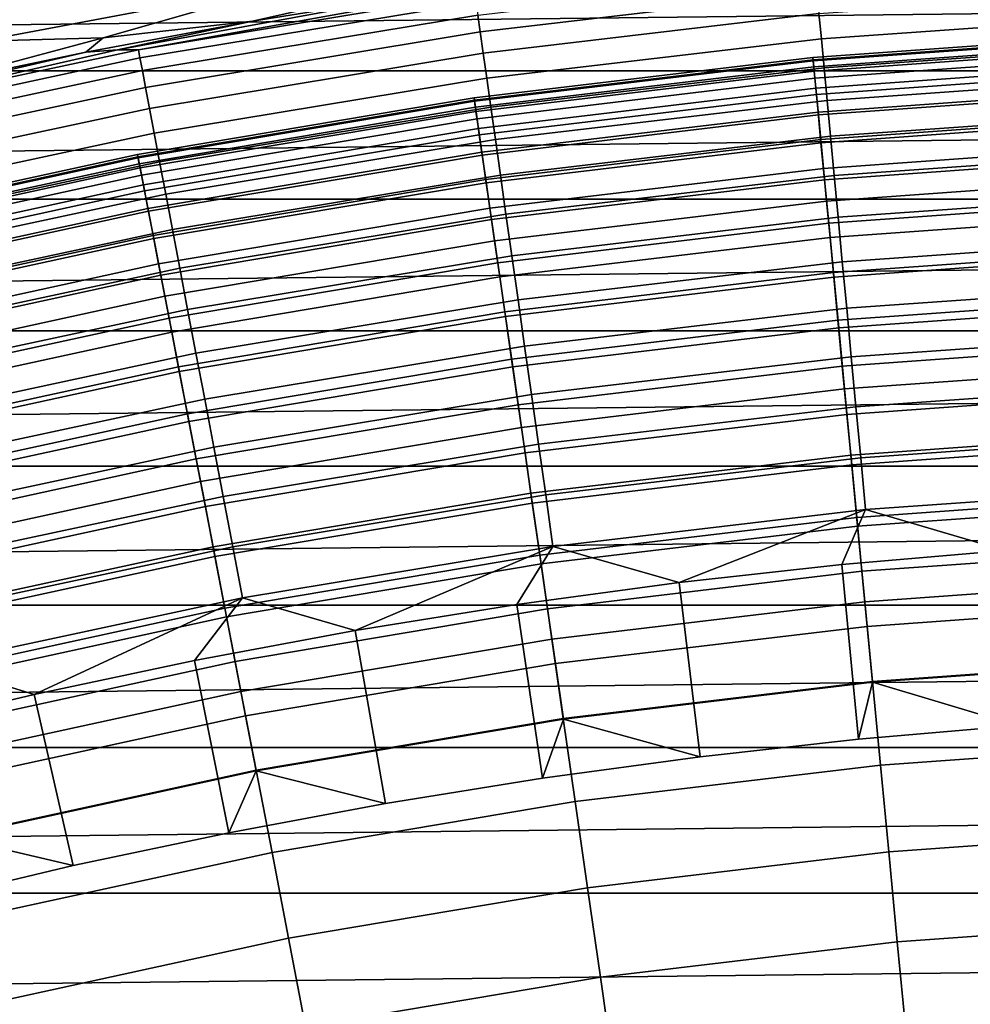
# Model space of a CAD drawing. Header units: metres. Extents: x -109 to 109, y -342 to 66.
# Tile 334 of 512: x -4.32 to -1.53, y 18.13 to 21.02. Entities that reach past the tile are written whole.
import ezdxf

# ---------------------------------------------------------------- set-up
doc = ezdxf.new("R2010")
doc.units = ezdxf.units.M
doc.layers.add('solid_K_24_62_16_000B91', color=7, linetype='CONTINUOUS')

msp = doc.modelspace()

# ---------------------------------------------------------------- linework, layer by layer
at = {"layer": 'solid_K_24_62_16_000B91'}
for points in [[(15.772186, 21.230328, 84.926178), (-15.772194, 21.230322, 84.926178), (-16.252853, 20.86578, 84.926178)], [(16.252846, 20.865786, 84.926178), (15.772186, 21.230328, 84.926178), (-16.252853, 20.86578, 84.926178)], [(-3.484861, 21.131218, -27.97349), (-4.43322, 20.952785, -27.97349), (-4.554361, 21.020069, -27.483545), (-3.606972, 21.20319, -27.483545)], [(-2.977805, 21.029167, -29.714186), (-1.988847, 21.14563, -29.714186), (-1.984151, 21.095697, -29.859468), (-2.970773, 20.979509, -29.859468)], [(-4.075424, 20.962568, -28.468019), (-4.43322, 20.952785, -27.97349), (-3.484861, 21.131218, -27.97349)], [(-3.484861, 21.131218, -27.97349), (-3.150203, 21.121424, -28.468019), (-3.637523, 21.011015, -28.956398), (-4.075424, 20.962568, -28.468019)], [(-3.150203, 21.121424, -28.468019), (-3.147599, 21.089972, -28.956398), (-3.637523, 21.011015, -28.956398)], [(-3.971833, 20.927687, -29.41346), (-4.033476, 20.927713, -29.262819), (-3.147599, 21.089972, -28.956398), (-3.033129, 21.095928, -29.262819)], [(-3.637523, 21.011015, -28.956398), (-3.147599, 21.089972, -28.956398), (-4.033476, 20.927713, -29.262819)], [(-3.971833, 20.927687, -29.41346), (-3.033129, 21.095928, -29.262819), (-2.98654, 21.090855, -29.41346)], [(-3.971833, 20.927687, -29.41346), (-2.98654, 21.090855, -29.41346), (-2.983073, 21.066372, -29.565153), (-3.967223, 20.903395, -29.565153)], [(-2.970773, 20.979509, -29.859468), (-1.984151, 21.095697, -29.859468), (-1.978311, 21.033607, -29.999943), (-2.96203, 20.917763, -29.999943)], [(-1.978311, 21.033607, -29.999943), (-0.990244, 21.103218, -29.999943), (-0.98677, 21.029179, -30.134586), (-1.97137, 20.959814, -30.134586)], [(-3.967223, 20.903395, -29.565153), (-2.983073, 21.066372, -29.565153), (-2.977805, 21.029167, -29.714186), (-3.960217, 20.866478, -29.714186)], [(-3.960217, 20.866478, -29.714186), (-2.977805, 21.029167, -29.714186), (-2.970773, 20.979509, -29.859468), (-3.950865, 20.817205, -29.859468)], [(-2.96203, 20.917763, -29.999943), (-1.978311, 21.033607, -29.999943), (-1.97137, 20.959814, -30.134586), (-2.951638, 20.844374, -30.134586)], [(-1.97137, 20.959814, -30.134586), (-0.98677, 21.029179, -30.134586), (-0.98277, 20.943937, -30.262415), (-1.963379, 20.874853, -30.262415)], [(-4.125477, 20.920677, -28.956398), (-3.637523, 21.011015, -28.956398), (-4.033476, 20.927713, -29.262819)], [(-4.075424, 20.962568, -28.468019), (-3.637523, 21.011015, -28.956398), (-4.125477, 20.920677, -28.956398)], [(-4.43322, 20.952785, -27.97349), (-4.075424, 20.962568, -28.468019), (-4.611197, 20.81901, -28.956398), (-4.992769, 20.763203, -28.468019)], [(-4.075424, 20.962568, -28.468019), (-4.125477, 20.920677, -28.956398), (-4.611197, 20.81901, -28.956398)], [(-3.950865, 20.817205, -29.859468), (-2.970773, 20.979509, -29.859468), (-2.96203, 20.917763, -29.999943), (-3.939237, 20.755934, -29.999943)], [(-1.996177, 20.904911, -33), (-0.99922, 20.976213, -33), (-0.99922, 20.976213, -63), (-1.996177, 20.904911, -63)], [(-0.998755, 20.966436, -63.279659), (-1.995247, 20.895166, -63.279659), (-1.996177, 20.904911, -63), (-0.99922, 20.976213, -63)], [(-1.995528, 20.898109, -32.834843), (-0.998895, 20.969391, -32.834843), (-0.99922, 20.976213, -33), (-1.996177, 20.904911, -33)], [(-1.993581, 20.877729, -32.670647), (-0.997921, 20.94894, -32.670647), (-0.998895, 20.969391, -32.834843), (-1.995528, 20.898109, -32.834843)], [(-1.995247, 20.895166, -63.279659), (-0.998755, 20.966436, -63.279659), (-0.99732, 20.936314, -63.563889), (-1.99238, 20.865145, -63.563889)], [(-2.951638, 20.844374, -30.134586), (-1.97137, 20.959814, -30.134586), (-1.963379, 20.874853, -30.262415), (-2.939673, 20.75988, -30.262415)], [(-1.990352, 20.843906, -32.508709), (-0.996304, 20.915003, -32.508709), (-0.997921, 20.94894, -32.670647), (-1.993581, 20.877729, -32.670647)], [(-1.99238, 20.865145, -63.563889), (-0.99732, 20.936314, -63.563889), (-0.994922, 20.885994, -63.845238), (-1.987591, 20.814997, -63.845238)], [(-1.963379, 20.874853, -30.262415), (-0.98277, 20.943937, -30.262415), (-0.978273, 20.848112, -30.382496), (-1.954396, 20.779345, -30.382496)], [(-4.948396, 20.718515, -29.41346), (-5.024686, 20.71209, -29.262819), (-4.125477, 20.920677, -28.956398), (-4.033476, 20.927713, -29.262819)], [(-4.611197, 20.81901, -28.956398), (-4.125477, 20.920677, -28.956398), (-5.024686, 20.71209, -29.262819)], [(-4.948396, 20.718515, -29.41346), (-4.033476, 20.927713, -29.262819), (-3.971833, 20.927687, -29.41346)], [(-4.948396, 20.718515, -29.41346), (-3.971833, 20.927687, -29.41346), (-3.967223, 20.903395, -29.565153), (-4.942652, 20.694468, -29.565153)], [(-4.942652, 20.694468, -29.565153), (-3.967223, 20.903395, -29.565153), (-3.960217, 20.866478, -29.714186), (-4.933923, 20.657919, -29.714186)], [(-3.939237, 20.755934, -29.999943), (-2.96203, 20.917763, -29.999943), (-2.951638, 20.844374, -30.134586), (-3.925416, 20.683113, -30.134586)], [(-2.988612, 20.786251, -33), (-1.996177, 20.904911, -33), (-1.996177, 20.904911, -63), (-2.988611, 20.786251, -63)], [(-2.987639, 20.77949, -32.834843), (-1.995528, 20.898109, -32.834843), (-1.996177, 20.904911, -33), (-2.988612, 20.786251, -33)], [(-1.995247, 20.895166, -63.279659), (-2.987219, 20.776562, -63.279659), (-2.988611, 20.786251, -63), (-1.996177, 20.904911, -63)], [(-1.985861, 20.796875, -32.350132), (-0.994056, 20.867811, -32.350132), (-0.996304, 20.915003, -32.508709), (-1.990352, 20.843906, -32.508709)], [(-2.984726, 20.759224, -32.670647), (-1.993581, 20.877729, -32.670647), (-1.995528, 20.898109, -32.834843), (-2.987639, 20.77949, -32.834843)], [(-2.987219, 20.776562, -63.279659), (-1.995247, 20.895166, -63.279659), (-1.99238, 20.865145, -63.563889), (-2.982927, 20.746712, -63.563889)], [(-2.97989, 20.725594, -32.508709), (-1.990352, 20.843906, -32.508709), (-1.993581, 20.877729, -32.670647), (-2.984726, 20.759224, -32.670647)], [(-2.939673, 20.75988, -30.262415), (-1.963379, 20.874853, -30.262415), (-1.954396, 20.779345, -30.382496), (-2.926223, 20.664898, -30.382496)], [(-1.987591, 20.814997, -63.845238), (-0.994922, 20.885994, -63.845238), (-0.991576, 20.815733, -64.122269), (-1.980905, 20.744974, -64.122269)], [(16.252846, 20.865786, 84.926178), (-16.252853, 20.86578, 84.926178), (-16.725183, 20.490314, 84.926178)], [(16.725176, 20.490322, 84.926178), (16.252846, 20.865786, 84.926178), (-16.725183, 20.490314, 84.926178)], [(-4.933923, 20.657919, -29.714186), (-3.960217, 20.866478, -29.714186), (-3.950865, 20.817205, -29.859468), (-4.922272, 20.609138, -29.859468)], [(-2.982927, 20.746712, -63.563889), (-1.99238, 20.865145, -63.563889), (-1.987591, 20.814997, -63.845238), (-2.975757, 20.696846, -63.845238)], [(-1.980139, 20.736956, -32.196003), (-0.991192, 20.807686, -32.196003), (-0.994056, 20.867811, -32.350132), (-1.985861, 20.796875, -32.350132)], [(-1.954396, 20.779345, -30.382496), (-0.978273, 20.848112, -30.382496), (-0.973313, 20.742403, -30.493958), (-1.944487, 20.673985, -30.493958)], [(-4.922272, 20.609138, -29.859468), (-3.950865, 20.817205, -29.859468), (-3.939237, 20.755934, -29.999943), (-4.907785, 20.548481, -29.999943)], [(-3.925416, 20.683113, -30.134586), (-2.951638, 20.844374, -30.134586), (-2.939673, 20.75988, -30.262415), (-3.909505, 20.599274, -30.262415)], [(-2.973167, 20.678829, -32.350132), (-1.985861, 20.796875, -32.350132), (-1.990352, 20.843906, -32.508709), (-2.97989, 20.725594, -32.508709)], [(-2.975757, 20.696846, -63.845238), (-1.987591, 20.814997, -63.845238), (-1.980905, 20.744974, -64.122269), (-2.965747, 20.627222, -64.122269)], [(-2.9646, 20.619249, -32.196003), (-1.980139, 20.736956, -32.196003), (-1.985861, 20.796875, -32.350132), (-2.973167, 20.678829, -32.350132)], [(-1.980905, 20.744974, -64.122269), (-0.991576, 20.815733, -64.122269), (-0.987296, 20.725891, -64.393578), (-1.972355, 20.655439, -64.393578)], [(-1.973226, 20.664558, -32.047379), (-0.987732, 20.735041, -32.047379), (-0.991192, 20.807686, -32.196003), (-1.980139, 20.736956, -32.196003)], [(-3.974277, 20.620502, -33), (-2.988612, 20.786251, -33), (-2.988611, 20.786251, -63), (-3.974276, 20.620502, -63)], [(-3.972983, 20.613794, -32.834843), (-2.987639, 20.77949, -32.834843), (-2.988612, 20.786251, -33), (-3.974277, 20.620502, -33)], [(-2.987219, 20.776562, -63.279659), (-3.972424, 20.610891, -63.279659), (-3.974276, 20.620502, -63), (-2.988611, 20.786251, -63)], [(-3.969109, 20.593691, -32.670647), (-2.984726, 20.759224, -32.670647), (-2.987639, 20.77949, -32.834843), (-3.972983, 20.613794, -32.834843)], [(-3.972424, 20.610891, -63.279659), (-2.987219, 20.776562, -63.279659), (-2.982927, 20.746712, -63.563889), (-3.966716, 20.58128, -63.563889)], [(-3.909505, 20.599274, -30.262415), (-2.939673, 20.75988, -30.262415), (-2.926223, 20.664898, -30.382496), (-3.891617, 20.505026, -30.382496)], [(-2.926223, 20.664898, -30.382496), (-1.954396, 20.779345, -30.382496), (-1.944487, 20.673985, -30.493958), (-2.911386, 20.56012, -30.493958)], [(-4.907785, 20.548481, -29.999943), (-3.939237, 20.755934, -29.999943), (-3.925416, 20.683113, -30.134586), (-4.890566, 20.476387, -30.134586)], [(-3.962679, 20.560329, -32.508709), (-2.97989, 20.725594, -32.508709), (-2.984726, 20.759224, -32.670647), (-3.969109, 20.593691, -32.670647)], [(-3.966716, 20.58128, -63.563889), (-2.982927, 20.746712, -63.563889), (-2.975757, 20.696846, -63.845238), (-3.957182, 20.531813, -63.845238)], [(-2.965747, 20.627222, -64.122269), (-1.980905, 20.744974, -64.122269), (-1.972355, 20.655439, -64.393578), (-2.952947, 20.538195, -64.393578)], [(-2.95425, 20.547262, -32.047379), (-1.973226, 20.664558, -32.047379), (-1.980139, 20.736956, -32.196003), (-2.9646, 20.619249, -32.196003)], [(-1.965169, 20.580177, -31.905273), (-0.983699, 20.650373, -31.905273), (-0.987732, 20.735041, -32.047379), (-1.973226, 20.664558, -32.047379)], [(-1.944487, 20.673985, -30.493958), (-0.973313, 20.742403, -30.493958), (-0.967925, 20.627583, -30.595985), (-1.933723, 20.559542, -30.595985)], [(-3.953737, 20.513937, -32.350132), (-2.973167, 20.678829, -32.350132), (-2.97989, 20.725594, -32.508709), (-3.962679, 20.560329, -32.508709)], [(-1.972355, 20.655439, -64.393578), (-0.987296, 20.725891, -64.393578), (-0.982105, 20.616926, -64.657761), (-1.961986, 20.546844, -64.657761)], [(-4.890566, 20.476387, -30.134586), (-3.925416, 20.683113, -30.134586), (-3.909505, 20.599274, -30.262415), (-4.870742, 20.393387, -30.262415)], [(-3.957182, 20.531813, -63.845238), (-2.975757, 20.696846, -63.845238), (-2.965747, 20.627222, -64.122269), (-3.943871, 20.462744, -64.122269)], [(-3.942346, 20.454832, -32.196003), (-2.9646, 20.619249, -32.196003), (-2.973167, 20.678829, -32.350132), (-3.953737, 20.513937, -32.350132)], [(-2.911386, 20.56012, -30.493958), (-1.944487, 20.673985, -30.493958), (-1.933723, 20.559542, -30.595985), (-2.89527, 20.446306, -30.595985)], [(-3.891617, 20.505026, -30.382496), (-2.926223, 20.664898, -30.382496), (-2.911386, 20.56012, -30.493958), (-3.871885, 20.401058, -30.493958)], [(-2.942187, 20.46336, -31.905273), (-1.965169, 20.580177, -31.905273), (-1.973226, 20.664558, -32.047379), (-2.95425, 20.547262, -32.047379)], [(-2.952947, 20.538195, -64.393578), (-1.972355, 20.655439, -64.393578), (-1.961986, 20.546844, -64.657761), (-2.937422, 20.430218, -64.657761)], [(-1.956022, 20.484392, -31.770662), (-0.97912, 20.554262, -31.770662), (-0.983699, 20.650373, -31.905273), (-1.965169, 20.580177, -31.905273)], [(-4.950938, 20.408043, -33), (-3.974277, 20.620502, -33), (-3.974276, 20.620502, -63), (-4.950937, 20.408043, -63)], [(-4.949327, 20.401405, -32.834843), (-3.972983, 20.613794, -32.834843), (-3.974277, 20.620502, -33), (-4.950938, 20.408043, -33)], [(-3.972424, 20.610891, -63.279659), (-4.94863, 20.398531, -63.279659), (-4.950937, 20.408043, -63), (-3.974276, 20.620502, -63)], [(-3.943871, 20.462744, -64.122269), (-2.965747, 20.627222, -64.122269), (-2.952947, 20.538195, -64.393578), (-3.926848, 20.374424, -64.393578)], [(-3.928582, 20.383419, -32.047379), (-2.95425, 20.547262, -32.047379), (-2.9646, 20.619249, -32.196003), (-3.942346, 20.454832, -32.196003)], [(-1.961986, 20.546844, -64.657761), (-0.982105, 20.616926, -64.657761), (-0.97603, 20.489397, -64.913483), (-1.949849, 20.419748, -64.913483)], [(-1.933723, 20.559542, -30.595985), (-0.967925, 20.627583, -30.595985), (-0.962149, 20.504486, -30.687834), (-1.922183, 20.436852, -30.687834)], [(-4.9445, 20.381508, -32.670647), (-3.969109, 20.593691, -32.670647), (-3.972983, 20.613794, -32.834843), (-4.949327, 20.401405, -32.834843)], [(-4.94863, 20.398531, -63.279659), (-3.972424, 20.610891, -63.279659), (-3.966716, 20.58128, -63.563889), (-4.94152, 20.369223, -63.563889)], [(-4.93649, 20.34849, -32.508709), (-3.962679, 20.560329, -32.508709), (-3.969109, 20.593691, -32.670647), (-4.9445, 20.381508, -32.670647)], [(-4.870742, 20.393387, -30.262415), (-3.909505, 20.599274, -30.262415), (-3.891617, 20.505026, -30.382496), (-4.848457, 20.300079, -30.382496)], [(-4.94152, 20.369223, -63.563889), (-3.966716, 20.58128, -63.563889), (-3.957182, 20.531813, -63.845238), (-4.929643, 20.320267, -63.845238)], [(-4.925352, 20.302576, -32.350132), (-3.953737, 20.513937, -32.350132), (-3.962679, 20.560329, -32.508709), (-4.93649, 20.34849, -32.508709)], [(-3.871885, 20.401058, -30.493958), (-2.911386, 20.56012, -30.493958), (-2.89527, 20.446306, -30.595985), (-3.850452, 20.288126, -30.595985)], [(-2.928493, 20.36812, -31.770662), (-1.956022, 20.484392, -31.770662), (-1.965169, 20.580177, -31.905273), (-2.942187, 20.46336, -31.905273)], [(-2.89527, 20.446306, -30.595985), (-1.933723, 20.559542, -30.595985), (-1.922183, 20.436852, -30.687834), (-2.877992, 20.324291, -30.687834)], [(-4.929643, 20.320267, -63.845238), (-3.957182, 20.531813, -63.845238), (-3.943871, 20.462744, -64.122269), (-4.91306, 20.251909, -64.122269)], [(-3.91254, 20.300188, -31.905273), (-2.942187, 20.46336, -31.905273), (-2.95425, 20.547262, -32.047379), (-3.928582, 20.383419, -32.047379)], [(-3.926848, 20.374424, -64.393578), (-2.952947, 20.538195, -64.393578), (-2.937422, 20.430218, -64.657761), (-3.906204, 20.267309, -64.657761)], [(-2.937422, 20.430218, -64.657761), (-1.961986, 20.546844, -64.657761), (-1.949849, 20.419748, -64.913483), (-2.919252, 20.303841, -64.913483)], [(-1.94585, 20.377859, -31.644464), (-0.974028, 20.447365, -31.644464), (-0.97912, 20.554262, -31.770662), (-1.956022, 20.484392, -31.770662)], [(-4.91116, 20.24408, -32.196003), (-3.942346, 20.454832, -32.196003), (-3.953737, 20.513937, -32.350132), (-4.925352, 20.302576, -32.350132)], [(-4.848457, 20.300079, -30.382496), (-3.891617, 20.505026, -30.382496), (-3.871885, 20.401058, -30.493958), (-4.823874, 20.197151, -30.493958)], [(-1.922183, 20.436852, -30.687834), (-0.962149, 20.504486, -30.687834), (-0.956027, 20.374012, -30.768835), (-1.909952, 20.306807, -30.768835)], [(16.725176, 20.490322, 84.926178), (-16.725183, 20.490314, 84.926178), (-17.188755, 20.104267, 84.926178)], [(17.188747, 20.104275, 84.926178), (16.725176, 20.490322, 84.926178), (-17.188755, 20.104267, 84.926178)], [(-2.913263, 20.262192, -31.644464), (-1.94585, 20.377859, -31.644464), (-1.956022, 20.484392, -31.770662), (-2.928493, 20.36812, -31.770662)], [(-1.949849, 20.419748, -64.913483), (-0.97603, 20.489397, -64.913483), (-0.969102, 20.34395, -65.159439), (-1.936008, 20.274797, -65.159439)], [(-4.91306, 20.251909, -64.122269), (-3.943871, 20.462744, -64.122269), (-3.926848, 20.374424, -64.393578), (-4.891855, 20.164501, -64.393578)], [(-4.894014, 20.173403, -32.047379), (-3.928582, 20.383419, -32.047379), (-3.942346, 20.454832, -32.196003), (-4.91116, 20.24408, -32.196003)], [(-3.894331, 20.205706, -31.770662), (-2.928493, 20.36812, -31.770662), (-2.942187, 20.46336, -31.905273), (-3.91254, 20.300188, -31.905273)], [(-3.850452, 20.288126, -30.595985), (-2.89527, 20.446306, -30.595985), (-2.877992, 20.324291, -30.687834), (-3.827474, 20.167055, -30.687834)], [(-1.93472, 20.261307, -31.527544), (-0.968457, 20.330414, -31.527544), (-0.974028, 20.447365, -31.644464), (-1.94585, 20.377859, -31.644464)], [(-3.906204, 20.267309, -64.657761), (-2.937422, 20.430218, -64.657761), (-2.919252, 20.303841, -64.913483), (-3.882041, 20.141941, -64.913483)], [(-2.919252, 20.303841, -64.913483), (-1.949849, 20.419748, -64.913483), (-1.936008, 20.274797, -65.159439), (-2.898529, 20.159714, -65.159439)], [(-2.877992, 20.324291, -30.687834), (-1.922183, 20.436852, -30.687834), (-1.909952, 20.306807, -30.768835), (-2.859679, 20.194963, -30.768835)], [(-4.823874, 20.197151, -30.493958), (-3.871885, 20.401058, -30.493958), (-3.850452, 20.288126, -30.595985), (-4.797171, 20.085348, -30.595985)], [(-4.874031, 20.091028, -31.905273), (-3.91254, 20.300188, -31.905273), (-3.928582, 20.383419, -32.047379), (-4.894014, 20.173403, -32.047379)], [(-4.891855, 20.164501, -64.393578), (-3.926848, 20.374424, -64.393578), (-3.906204, 20.267309, -64.657761), (-4.866137, 20.058487, -64.657761)], [(-3.874077, 20.100622, -31.644464), (-2.913263, 20.262192, -31.644464), (-2.928493, 20.36812, -31.770662), (-3.894331, 20.205706, -31.770662)], [(-2.8966, 20.146299, -31.527544), (-1.93472, 20.261307, -31.527544), (-1.94585, 20.377859, -31.644464), (-2.913263, 20.262192, -31.644464)], [(-1.909952, 20.306807, -30.768835), (-0.956027, 20.374012, -30.768835), (-0.949603, 20.23711, -30.8384), (-1.897118, 20.170357, -30.8384)], [(-1.936008, 20.274797, -65.159439), (-0.969102, 20.34395, -65.159439), (-0.961355, 20.181334, -65.394363), (-1.920533, 20.112732, -65.394363)], [(-1.92271, 20.13553, -31.420704), (-0.962445, 20.20421, -31.420704), (-0.968457, 20.330414, -31.527544), (-1.93472, 20.261307, -31.527544)], [(-4.851346, 19.99752, -31.770662), (-3.894331, 20.205706, -31.770662), (-3.91254, 20.300188, -31.905273), (-4.874031, 20.091028, -31.905273)], [(-3.882041, 20.141941, -64.913483), (-2.919252, 20.303841, -64.913483), (-2.898529, 20.159714, -65.159439), (-3.854484, 19.99896, -65.159439)], [(-3.827474, 20.167055, -30.687834), (-2.877992, 20.324291, -30.687834), (-2.859679, 20.194963, -30.768835), (-3.803119, 20.038729, -30.768835)], [(-2.859679, 20.194963, -30.768835), (-1.909952, 20.306807, -30.768835), (-1.897118, 20.170357, -30.8384), (-2.840463, 20.059265, -30.8384)], [(-4.797171, 20.085348, -30.595985), (-3.850452, 20.288126, -30.595985), (-3.827474, 20.167055, -30.687834), (-4.768543, 19.965487, -30.687834)], [(-2.898529, 20.159714, -65.159439), (-1.936008, 20.274797, -65.159439), (-1.920533, 20.112732, -65.394363), (-2.87536, 19.998568, -65.394363)], [(-4.866137, 20.058487, -64.657761), (-3.906204, 20.267309, -64.657761), (-3.882041, 20.141941, -64.913483), (-4.836036, 19.934412, -64.913483)], [(-3.851919, 19.985655, -31.527544), (-2.8966, 20.146299, -31.527544), (-2.913263, 20.262192, -31.644464), (-3.874077, 20.100622, -31.644464)], [(-2.878619, 20.021236, -31.420704), (-1.92271, 20.13553, -31.420704), (-1.93472, 20.261307, -31.527544), (-2.8966, 20.146299, -31.527544)], [(-1.897118, 20.170357, -30.8384), (-0.949603, 20.23711, -30.8384), (-0.942924, 20.09478, -30.896017), (-1.883776, 20.028496, -30.896017)], [(-4.826116, 19.893518, -31.644464), (-3.874077, 20.100622, -31.644464), (-3.894331, 20.205706, -31.770662), (-4.851346, 19.99752, -31.770662)], [(-3.803119, 20.038729, -30.768835), (-2.859679, 20.194963, -30.768835), (-2.840463, 20.059265, -30.8384), (-3.777565, 19.904079, -30.8384)], [(-1.909901, 20.001394, -31.324673), (-0.956034, 20.069616, -31.324673), (-0.962445, 20.20421, -31.420704), (-1.92271, 20.13553, -31.420704)], [(-4.768543, 19.965487, -30.687834), (-3.827474, 20.167055, -30.687834), (-3.803119, 20.038729, -30.768835), (-4.7382, 19.838442, -30.768835)], [(-3.854484, 19.99896, -65.159439), (-2.898529, 20.159714, -65.159439), (-2.87536, 19.998568, -65.394363), (-3.823673, 19.839102, -65.394363)], [(-2.840463, 20.059265, -30.8384), (-1.897118, 20.170357, -30.8384), (-1.883776, 20.028496, -30.896017), (-2.820486, 19.918186, -30.896017)], [(-1.920533, 20.112732, -65.394363), (-0.961355, 20.181334, -65.394363), (-0.95283, 20.002373, -65.617065), (-1.903502, 19.93438, -65.617065)], [(-4.836036, 19.934412, -64.913483), (-3.882041, 20.141941, -64.913483), (-3.854484, 19.99896, -65.159439), (-4.801707, 19.792906, -65.159439)], [(-3.828008, 19.861589, -31.420704), (-2.878619, 20.021236, -31.420704), (-2.8966, 20.146299, -31.527544), (-3.851919, 19.985655, -31.527544)], [(-2.859443, 19.887861, -31.324673), (-1.909901, 20.001394, -31.324673), (-1.92271, 20.13553, -31.420704), (-2.878619, 20.021236, -31.420704)], [(17.188747, 20.104275, 84.926178), (-17.188755, 20.104267, 84.926178), (-17.643496, 19.707703, 84.926178)], [(17.643488, 19.707708, 84.926178), (17.188747, 20.104275, 84.926178), (-17.643496, 19.707703, 84.926178)], [(-4.798512, 19.779736, -31.527544), (-3.851919, 19.985655, -31.527544), (-3.874077, 20.100622, -31.644464), (-4.826116, 19.893518, -31.644464)], [(-2.87536, 19.998568, -65.394363), (-1.920533, 20.112732, -65.394363), (-1.903502, 19.93438, -65.617065), (-2.849862, 19.821228, -65.617065)], [(-1.896382, 19.859814, -31.240108), (-0.949266, 19.927553, -31.240108), (-0.956034, 20.069616, -31.324673), (-1.909901, 20.001394, -31.324673)], [(-1.883776, 20.028496, -30.896017), (-0.942924, 20.09478, -30.896017), (-0.936039, 19.948057, -30.941269), (-1.870021, 19.882257, -30.941269)], [(-4.7382, 19.838442, -30.768835), (-3.803119, 20.038729, -30.768835), (-3.777565, 19.904079, -30.8384), (-4.706362, 19.705139, -30.8384)], [(-3.777565, 19.904079, -30.8384), (-2.840463, 20.059265, -30.8384), (-2.820486, 19.918186, -30.896017), (-3.750996, 19.764091, -30.896017)], [(-3.802507, 19.729279, -31.324673), (-2.859443, 19.887861, -31.324673), (-2.878619, 20.021236, -31.420704), (-3.828008, 19.861589, -31.420704)], [(-2.820486, 19.918186, -30.896017), (-1.883776, 20.028496, -30.896017), (-1.870021, 19.882257, -30.941269), (-2.799892, 19.772753, -30.941269)], [(-4.801707, 19.792906, -65.159439), (-3.854484, 19.99896, -65.159439), (-3.823673, 19.839102, -65.394363), (-4.763325, 19.634693, -65.394363)], [(-4.768724, 19.65695, -31.420704), (-3.828008, 19.861589, -31.420704), (-3.851919, 19.985655, -31.527544), (-4.798512, 19.779736, -31.527544)], [(-3.823673, 19.839102, -65.394363), (-2.87536, 19.998568, -65.394363), (-2.849862, 19.821228, -65.617065), (-3.789767, 19.663176, -65.617065)], [(-2.839202, 19.747086, -31.240108), (-1.896382, 19.859814, -31.240108), (-1.909901, 20.001394, -31.324673), (-2.859443, 19.887861, -31.324673)], [(-1.903502, 19.93438, -65.617065), (-0.95283, 20.002373, -65.617065), (-0.943571, 19.807985, -65.826408), (-1.885004, 19.740652, -65.826408)], [(-2.849862, 19.821228, -65.617065), (-1.903502, 19.93438, -65.617065), (-1.885004, 19.740652, -65.826408), (-2.822167, 19.628601, -65.826408)], [(-1.882245, 19.71176, -31.167591), (-0.94219, 19.778994, -31.167591), (-0.949266, 19.927553, -31.240108), (-1.896382, 19.859814, -31.240108)], [(-1.870021, 19.882257, -30.941269), (-0.936039, 19.948057, -30.941269), (-0.928999, 19.798016, -30.973827), (-1.855955, 19.73271, -30.973827)], [(-4.706362, 19.705139, -30.8384), (-3.777565, 19.904079, -30.8384), (-3.750996, 19.764091, -30.896017), (-4.673261, 19.566551, -30.896017)], [(-3.750996, 19.764091, -30.896017), (-2.820486, 19.918186, -30.896017), (-2.799892, 19.772753, -30.941269), (-3.723608, 19.619783, -30.941269)], [(-3.775591, 19.589624, -31.240108), (-2.839202, 19.747086, -31.240108), (-2.859443, 19.887861, -31.324673), (-3.802507, 19.729279, -31.324673)], [(-2.799892, 19.772753, -30.941269), (-1.870021, 19.882257, -30.941269), (-1.855955, 19.73271, -30.973827), (-2.778832, 19.624029, -30.973827)], [(-4.736957, 19.526001, -31.324673), (-3.802507, 19.729279, -31.324673), (-3.828008, 19.861589, -31.420704), (-4.768724, 19.65695, -31.420704)], [(-4.763325, 19.634693, -65.394363), (-3.823673, 19.839102, -65.394363), (-3.789767, 19.663176, -65.617065), (-4.721086, 19.460579, -65.617065)], [(-2.818036, 19.599873, -31.167591), (-1.882245, 19.71176, -31.167591), (-1.896382, 19.859814, -31.240108), (-2.839202, 19.747086, -31.240108)], [(-3.789767, 19.663176, -65.617065), (-2.849862, 19.821228, -65.617065), (-2.822167, 19.628601, -65.826408), (-3.752937, 19.472084, -65.826408)], [(-1.885004, 19.740652, -65.826408), (-0.943571, 19.807985, -65.826408), (-0.933623, 19.599161, -66.021317), (-1.865131, 19.532537, -66.021317)], [(-1.867586, 19.558245, -31.107615), (-0.934852, 19.624956, -31.107615), (-0.94219, 19.778994, -31.167591), (-1.882245, 19.71176, -31.167591)], [(-1.855955, 19.73271, -30.973827), (-0.928999, 19.798016, -30.973827), (-0.921854, 19.645744, -30.993452), (-1.841681, 19.580942, -30.993452)], [(-4.673261, 19.566551, -30.896017), (-3.750996, 19.764091, -30.896017), (-3.723608, 19.619783, -30.941269), (-4.63914, 19.423685, -30.941269)], [(-3.723608, 19.619783, -30.941269), (-2.799892, 19.772753, -30.941269), (-2.778832, 19.624029, -30.973827), (-3.695601, 19.47221, -30.973827)], [(-4.703426, 19.387785, -31.240108), (-3.775591, 19.589624, -31.240108), (-3.802507, 19.729279, -31.324673), (-4.736957, 19.526001, -31.324673)], [(-3.747444, 19.443584, -31.167591), (-2.818036, 19.599873, -31.167591), (-2.839202, 19.747086, -31.240108), (-3.775591, 19.589624, -31.240108)], [(-2.822167, 19.628601, -65.826408), (-1.885004, 19.740652, -65.826408), (-1.865131, 19.532537, -66.021317), (-2.792414, 19.421667, -66.021317)], [(-2.778832, 19.624029, -30.973827), (-1.855955, 19.73271, -30.973827), (-1.841681, 19.580942, -30.993452), (-2.75746, 19.473097, -30.993452)], [(17.643488, 19.707708, 84.926178), (-17.643496, 19.707703, 84.926178), (-18.089027, 19.30094, 84.926178)], [(18.08902, 19.300947, 84.926178), (17.643488, 19.707708, 84.926178), (-18.089027, 19.30094, 84.926178)], [(-2.796089, 19.447229, -31.107615), (-1.867586, 19.558245, -31.107615), (-1.882245, 19.71176, -31.167591), (-2.818036, 19.599873, -31.167591)], [(-4.721086, 19.460579, -65.617065), (-3.789767, 19.663176, -65.617065), (-3.752937, 19.472084, -65.826408), (-4.675205, 19.271458, -65.826408)], [(-1.841681, 19.580942, -30.993452), (-0.921854, 19.645744, -30.993452), (-1.433879, 19.461203, -31)], [(-4.63914, 19.423685, -30.941269), (-3.723608, 19.619783, -30.941269), (-3.695601, 19.47221, -30.973827), (-4.604246, 19.277586, -30.973827)], [(-3.752937, 19.472084, -65.826408), (-2.822167, 19.628601, -65.826408), (-2.792414, 19.421667, -66.021317), (-3.713372, 19.266802, -66.021317)], [(-3.695601, 19.47221, -30.973827), (-2.778832, 19.624029, -30.973827), (-2.75746, 19.473097, -30.993452), (-3.667177, 19.322445, -30.993452)], [(-1.852506, 19.40032, -31.060593), (-0.927303, 19.466492, -31.060593), (-0.934852, 19.624956, -31.107615), (-1.867586, 19.558245, -31.107615)], [(-4.668362, 19.243252, -31.167591), (-3.747444, 19.443584, -31.167591), (-3.775591, 19.589624, -31.240108), (-4.703426, 19.387785, -31.240108)], [(-3.718259, 19.292158, -31.107615), (-2.796089, 19.447229, -31.107615), (-2.818036, 19.599873, -31.167591), (-3.747444, 19.443584, -31.167591)], [(-2.75746, 19.473097, -30.993452), (-1.841681, 19.580942, -30.993452), (-2.387722, 19.367325, -31)], [(-1.841681, 19.580942, -30.993452), (-1.911202, 19.420139, -31), (-2.387722, 19.367325, -31)], [(-1.841681, 19.580942, -30.993452), (-1.433879, 19.461203, -31), (-1.911202, 19.420139, -31)], [(-1.865131, 19.532537, -66.021317), (-0.933623, 19.599161, -66.021317), (-0.923039, 19.376966, -66.200798), (-1.843986, 19.3111, -66.200798)], [(-2.773512, 19.290201, -31.060593), (-1.852506, 19.40032, -31.060593), (-1.867586, 19.558245, -31.107615), (-2.796089, 19.447229, -31.107615)], [(-2.792414, 19.421667, -66.021317), (-1.865131, 19.532537, -66.021317), (-1.843986, 19.3111, -66.200798), (-2.760757, 19.201487, -66.200798)], [(-4.675205, 19.271458, -65.826408), (-3.752937, 19.472084, -65.826408), (-3.713372, 19.266802, -66.021317), (-4.625917, 19.068289, -66.021317)], [(-4.604246, 19.277586, -30.973827), (-3.695601, 19.47221, -30.973827), (-3.667177, 19.322445, -30.993452), (-4.568833, 19.12932, -30.993452)], [(-3.667177, 19.322445, -30.993452), (-2.75746, 19.473097, -30.993452), (-3.336362, 19.226625, -31)], [(-2.75746, 19.473097, -30.993452), (-2.862809, 19.302818, -31), (-3.336362, 19.226625, -31)], [(-2.75746, 19.473097, -30.993452), (-2.387722, 19.367325, -31), (-2.862809, 19.302818, -31)], [(-1.837108, 19.239067, -31.026844), (-0.919596, 19.304689, -31.026844), (-0.927303, 19.466492, -31.060593), (-1.852506, 19.40032, -31.060593)], [(-4.632005, 19.093386, -31.107615), (-3.718259, 19.292158, -31.107615), (-3.747444, 19.443584, -31.167591), (-4.668362, 19.243252, -31.167591)], [(-3.688236, 19.136383, -31.060593), (-2.773512, 19.290201, -31.060593), (-2.796089, 19.447229, -31.107615), (-3.718259, 19.292158, -31.107615)], [(-1.397747, 18.948515, -31), (-1.862299, 18.908512, -31), (-1.911202, 19.420139, -31), (-1.433879, 19.461203, -31)], [(-3.713372, 19.266802, -66.021317), (-2.792414, 19.421667, -66.021317), (-2.760757, 19.201487, -66.200798), (-3.671273, 19.048376, -66.200798)], [(-1.862299, 18.908512, -31), (-2.325829, 18.857107, -31), (-2.387722, 19.367325, -31), (-1.911202, 19.420139, -31)], [(-2.750459, 19.129862, -31.026844), (-1.837108, 19.239067, -31.026844), (-1.852506, 19.40032, -31.060593), (-2.773512, 19.290201, -31.060593)], [(-1.843986, 19.3111, -66.200798), (-0.923039, 19.376966, -66.200798), (-0.911871, 19.142538, -66.36393), (-1.821677, 19.077467, -66.36393)], [(-2.325829, 18.857107, -31), (-2.787858, 18.794355, -31), (-2.862809, 19.302818, -31), (-2.387722, 19.367325, -31)], [(-4.568833, 19.12932, -30.993452), (-3.667177, 19.322445, -30.993452), (-4.276794, 19.039526, -31)], [(-3.667177, 19.322445, -30.993452), (-3.807712, 19.138857, -31), (-4.276794, 19.039526, -31)], [(-3.667177, 19.322445, -30.993452), (-3.336362, 19.226625, -31), (-3.807712, 19.138857, -31)], [(18.08902, 19.300947, 84.926178), (-18.089027, 19.30094, 84.926178), (-18.525223, 18.884108, 84.926178)], [(18.525215, 18.884115, 84.926178), (18.08902, 19.300947, 84.926178), (-18.525223, 18.884108, 84.926178)], [(-4.594604, 18.939215, -31.060593), (-3.688236, 19.136383, -31.060593), (-3.718259, 19.292158, -31.107615), (-4.632005, 19.093386, -31.107615)], [(-3.657579, 18.977324, -31.026844), (-2.750459, 19.129862, -31.026844), (-2.773512, 19.290201, -31.060593), (-3.688236, 19.136383, -31.060593)], [(-2.787858, 18.794355, -31), (-3.248297, 18.720272, -31), (-3.336362, 19.226625, -31), (-2.862809, 19.302818, -31)], [(-2.760757, 19.201487, -66.200798), (-1.843986, 19.3111, -66.200798), (-1.821677, 19.077467, -66.36393), (-2.727356, 18.969181, -66.36393)], [(-0.919596, 19.304689, -31.026844), (-1.837108, 19.239067, -31.026844), (-1.821498, 19.075588, -31.006601), (-0.911782, 19.140654, -31.006601)], [(-4.625917, 19.068289, -66.021317), (-3.713372, 19.266802, -66.021317), (-3.671273, 19.048376, -66.200798), (-4.573473, 18.852114, -66.200798)], [(-1.837108, 19.239067, -31.026844), (-2.750459, 19.129862, -31.026844), (-2.727088, 18.967312, -31.006601), (-1.821498, 19.075588, -31.006601)], [(-3.248297, 18.720272, -31), (-3.706707, 18.63492, -31), (-3.807712, 19.138857, -31), (-3.336362, 19.226625, -31)], [(-3.671273, 19.048376, -66.200798), (-2.760757, 19.201487, -66.200798), (-2.727356, 18.969181, -66.36393), (-3.626857, 18.817923, -66.36393)], [(-4.568833, 19.12932, -30.993452), (-4.276794, 19.039526, -31), (-4.74308, 18.928755, -31)], [(-4.556414, 18.781794, -31.026844), (-3.657579, 18.977324, -31.026844), (-3.688236, 19.136383, -31.060593), (-4.594604, 18.939215, -31.060593)], [(-3.706707, 18.63492, -31), (-4.162926, 18.53834, -31), (-4.276794, 19.039526, -31), (-3.807712, 19.138857, -31)], [(-2.750459, 19.129862, -31.026844), (-3.657579, 18.977324, -31.026844), (-3.6265, 18.816069, -31.006601), (-2.727088, 18.967312, -31.006601)], [(-1.821677, 19.077467, -66.36393), (-0.911871, 19.142538, -66.36393), (-0.900178, 18.897072, -66.509895), (-1.798318, 18.832836, -66.509895)], [(-0.911782, 19.140654, -31.006601), (-1.821498, 19.075588, -31.006601), (-1.397747, 18.948515, -31), (-0.932265, 18.977114, -31)], [(-2.727356, 18.969181, -66.36393), (-1.821677, 19.077467, -66.36393), (-1.798318, 18.832836, -66.509895), (-2.692383, 18.725937, -66.509895)], [(-1.821498, 19.075588, -31.006601), (-2.727088, 18.967312, -31.006601), (-2.325829, 18.857107, -31), (-1.862299, 18.908512, -31)], [(-1.821498, 19.075588, -31.006601), (-1.862299, 18.908512, -31), (-1.397747, 18.948515, -31)], [(-4.162926, 18.53834, -31), (-4.616629, 18.430592, -31), (-4.74308, 18.928755, -31), (-4.276794, 19.039526, -31)], [(-4.573473, 18.852114, -66.200798), (-3.671273, 19.048376, -66.200798), (-3.626857, 18.817923, -66.36393), (-4.518142, 18.624035, -66.36393)], [(-3.657579, 18.977324, -31.026844), (-4.556414, 18.781794, -31.026844), (-4.517697, 18.6222, -31.006601), (-3.6265, 18.816069, -31.006601)], [(-3.626857, 18.817923, -66.36393), (-2.727356, 18.969181, -66.36393), (-2.692383, 18.725937, -66.509895), (-3.58035, 18.576618, -66.509895)], [(-2.727088, 18.967312, -31.006601), (-3.6265, 18.816069, -31.006601), (-3.248297, 18.720272, -31), (-2.787858, 18.794355, -31)], [(-2.727088, 18.967312, -31.006601), (-2.787858, 18.794355, -31), (-2.325829, 18.857107, -31)], [(-1.798318, 18.832836, -66.509895), (-0.900178, 18.897072, -66.509895), (-0.888019, 18.641821, -66.637932), (-1.774027, 18.578451, -66.637932)], [(18.525215, 18.884115, 84.926178), (-18.525223, 18.884108, 84.926178), (-18.951799, 18.457464, 84.926178)], [(18.951792, 18.457472, 84.926178), (18.525215, 18.884115, 84.926178), (-18.951799, 18.457464, 84.926178)], [(-2.692383, 18.725937, -66.509895), (-1.798318, 18.832836, -66.509895), (-1.774027, 18.578451, -66.637932), (-2.656016, 18.472998, -66.637932)], [(-4.518142, 18.624035, -66.36393), (-3.626857, 18.817923, -66.36393), (-3.58035, 18.576618, -66.509895), (-4.460206, 18.385218, -66.509895)], [(-3.6265, 18.816069, -31.006601), (-4.517697, 18.6222, -31.006601), (-4.162926, 18.53834, -31), (-3.706707, 18.63492, -31)], [(-3.6265, 18.816069, -31.006601), (-3.706707, 18.63492, -31), (-3.248297, 18.720272, -31)], [(-3.58035, 18.576618, -66.509895), (-2.692383, 18.725937, -66.509895), (-2.656016, 18.472998, -66.637932), (-3.531988, 18.325695, -66.637932)], [(-1.774027, 18.578451, -66.637932), (-0.888019, 18.641821, -66.637932), (-0.875456, 18.378088, -66.747398), (-1.748929, 18.315615, -66.747398)], [(-4.517697, 18.6222, -31.006601), (-4.616629, 18.430592, -31), (-4.162926, 18.53834, -31)], [(-4.460206, 18.385218, -66.509895), (-3.58035, 18.576618, -66.509895), (-3.531988, 18.325695, -66.637932), (-4.399959, 18.136879, -66.637932)], [(-2.656016, 18.472998, -66.637932), (-1.774027, 18.578451, -66.637932), (-1.748929, 18.315615, -66.747398), (-2.61844, 18.211653, -66.747398)], [(18.951792, 18.457472, 84.926178), (-18.951799, 18.457464, 84.926178), (-19.368544, 18.021236, 84.926178)], [(19.368538, 18.021244, 84.926178), (18.951792, 18.457472, 84.926178), (-19.368544, 18.021236, 84.926178)], [(-3.531988, 18.325695, -66.637932), (-2.656016, 18.472998, -66.637932), (-2.61844, 18.211653, -66.747398), (-3.48202, 18.066435, -66.747398)], [(-1.748929, 18.315615, -66.747398), (-0.875456, 18.378088, -66.747398), (-0.862553, 18.10722, -66.83773), (-1.723152, 18.045668, -66.83773)], [(-4.399959, 18.136879, -66.637932), (-3.531988, 18.325695, -66.637932), (-3.48202, 18.066435, -66.747398), (-4.337711, 17.880291, -66.747398)], [(-2.61844, 18.211653, -66.747398), (-1.748929, 18.315615, -66.747398), (-1.723152, 18.045668, -66.83773), (-2.579848, 17.943237, -66.83773)], [(-3.48202, 18.066435, -66.747398), (-2.61844, 18.211653, -66.747398), (-2.579848, 17.943237, -66.83773), (-3.4307, 17.800159, -66.83773)]]:
    msp.add_3dface(points, dxfattribs=at)

doc.saveas('drawing.dxf')
